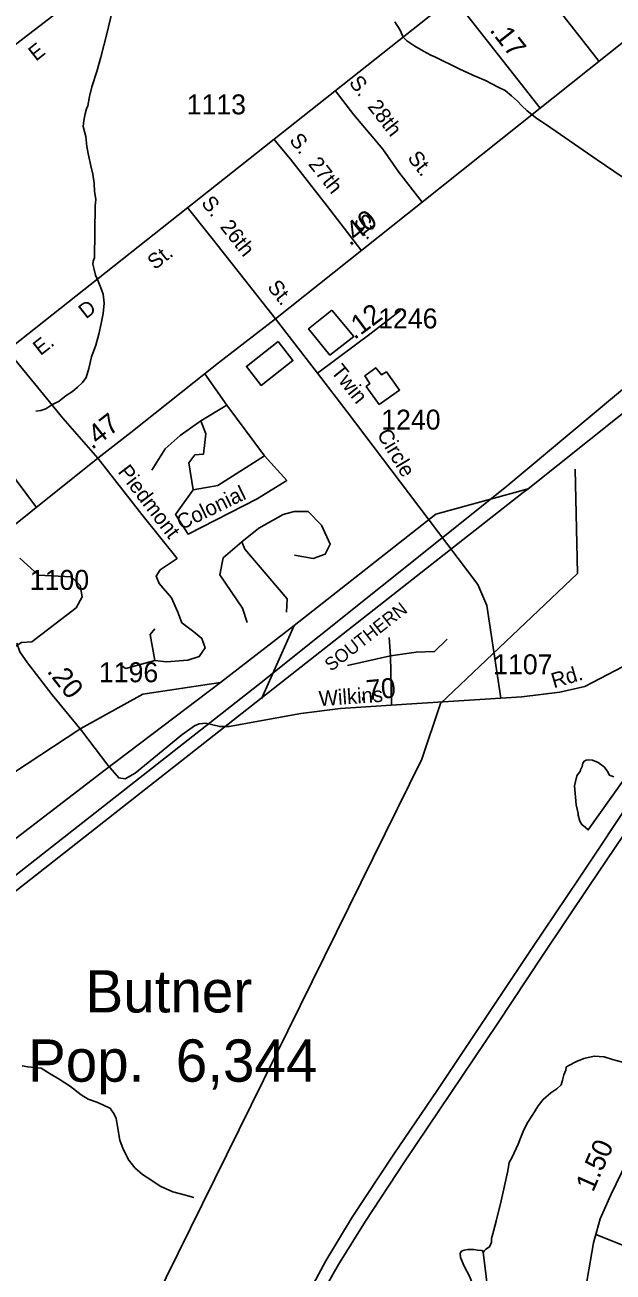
# Model space of a CAD drawing. Extents: x 2056842 to 2160602, y 826753 to 1016856.
# Drawn here: x 2073990 to 2077674, y 864781 to 872595 of the extents above; entities that cross this region are included whole.
import ezdxf

# ---------------------------------------------------------------- set-up
doc = ezdxf.new("R2010")
doc.units = 0
for name, color, linetype in [('Exist Boundary Land Use Reservation Military US Department of Defense', 7, 'Continuous'), ('Exist Civil Demographics City Label', 7, 'Continuous'), ('Exist Cultural Warehouse Building Footprint', 7, 'Continuous'), ('Exist Hydrographic Creek Single Shore', 7, 'Continuous'), ('Exist Hydrographic Misc Water Feature', 7, 'Continuous'), ('Exist Railroad Mainline', 7, 'Continuous'), ('Exist Railroad Mainline Label', 7, 'Continuous'), ('Exist Railroad Siding', 7, 'Continuous'), ('Exist Road Non-System Type 51', 7, 'Continuous'), ('Exist Road Non-System Type 51 Label', 7, 'Continuous'), ('Exist Road Primary Interstate Divided Center Attributed', 7, 'Continuous'), ('Exist Road Primary NC Attributed', 7, 'Continuous'), ('Exist Road Primary NC Service Mileage Hundredths English Label', 7, 'Continuous'), ('Exist Road Secondary Mileage Hundredths English Label', 7, 'Continuous'), ('Exist Road Secondary Type 51 Attributed', 7, 'Continuous'), ('Exist Road Secondary Type 51 Label', 7, 'Continuous'), ('Exist Road Secondary Type 51 Number Label', 7, 'Continuous'), ('Exist Utilities Gas Line', 7, 'Continuous')]:
    doc.layers.add(name, color=color, linetype=linetype)

msp = doc.modelspace()

# ---------------------------------------------------------------- linework, layer by layer
at = {"layer": 'Exist Boundary Land Use Reservation Military US Department of Defense'}
msp.add_lwpolyline([(2079729.3, 873057.2), (2079217.9, 872231.6), (2078917.6, 871495.8), (2078852.5, 871275.5), (2078751.7, 871162.9), (2076995.4, 869694.7), (2075448.8, 868458.6), (2072205.6, 865914.9), (2069683.3, 863910.7), (2068119, 862645.9), (2067327.2, 862021.6)], dxfattribs=at)
at = {"layer": 'Exist Cultural Warehouse Building Footprint'}
for points in [[(2075911.6, 870806.9), (2075766.7, 870690.7), (2075901, 870525.9), (2076050.3, 870642.6)], [(2075576.8, 870610.5), (2075668.3, 870491.5), (2075469.3, 870335.8), (2075377.8, 870454.9)], [(2076208.9, 870216.5), (2076127.8, 870328.5), (2076150.8, 870348.1), (2076119, 870395.5), (2076188.1, 870446.8), (2076224.4, 870401.8), (2076254.8, 870421), (2076337.2, 870306.3)]]:
    msp.add_lwpolyline(points, close=True, dxfattribs=at)
at = {"layer": 'Exist Hydrographic Creek Single Shore'}
for points in [[(2074057.3, 870175.7), (2074088.9, 870179.8), (2074121.3, 870190), (2074158.8, 870213.9), (2074205, 870238.2), (2074248.8, 870272.5), (2074288.4, 870298.6), (2074318.8, 870324.4), (2074350.6, 870354.4), (2074372.5, 870384.8), (2074390.3, 870443), (2074407.8, 870515), (2074433.8, 870588.9), (2074453.7, 870657), (2074467.2, 870723.1), (2074479.1, 870787), (2074486.7, 870851.2), (2074480.8, 870906.8), (2074464.6, 870947), (2074448.6, 870988.9), (2074432.4, 871027), (2074424.4, 871062.7), (2074416, 871094.8), (2074418, 871114.8), (2074426, 871134.7), (2074429.1, 871458.8), (2074433, 871502.8), (2074426.6, 871550.9), (2074422.5, 871602.7), (2074414.3, 871658.7), (2074402.2, 871710.9), (2074388.1, 871778.7), (2074377.8, 871832.7), (2074371.5, 871896.4), (2074355.5, 871958.6), (2074359.4, 871996.5), (2074367.2, 872036.7), (2074375.2, 872068.4), (2074383.2, 872088.7), (2074394.8, 872146.5), (2074408.8, 872206.6), (2074440.4, 872302.7), (2074466.2, 872393), (2074503.7, 872539.1), (2074537.1, 872678.8)], [(2077836.4, 871571.5), (2077574, 871748.9), (2077256.8, 871969.8), (2077197.3, 872007.7), (2077136.6, 872057.4), (2077103, 872087.2), (2077074.9, 872117.1), (2077038.4, 872151), (2076998.2, 872183.1), (2076954.3, 872204.8), (2076874.5, 872246.5), (2076796, 872280.3), (2076710.1, 872320.2), (2076557.7, 872395.5), (2076533.7, 872405.3), (2076486, 872431.2), (2076433.5, 872461), (2076383.4, 872495.1), (2076359.4, 872519), (2076339.6, 872562.5), (2076307.4, 872614.5)], [(2075048.5, 865247.3), (2074996.3, 865263.2), (2074916.3, 865282.9), (2074836.3, 865318.6), (2074778.1, 865358.2), (2074726, 865392.1), (2074677.9, 865434.1), (2074641.5, 865481.8), (2074605.5, 865549.8), (2074583.4, 865607.7), (2074569.1, 865691.6), (2074561, 865743.6), (2074546.8, 865773.5), (2074530.6, 865797.4), (2074526.8, 865805.4), (2074478.7, 865827.4), (2074440.7, 865845.2), (2074386.6, 865863.1), (2074342.5, 865890.9), (2074274.4, 865942.8), (2074204.1, 865988.6), (2074148, 866022.2), (2074092, 866058.1), (2074052.1, 866061.9), (2074007.9, 866065.8), (2073971.9, 866073.7)]]:
    msp.add_lwpolyline(points, dxfattribs=at)
at = {"layer": 'Exist Hydrographic Misc Water Feature'}
for points in [[(2077680.2, 867883.6), (2077652.1, 867893.5), (2077640, 867917.3), (2077619.7, 867943.5), (2077581.6, 867973.2), (2077545.7, 867987.2), (2077521.7, 867990.8), (2077505.7, 867988.7), (2077493.6, 867980.9), (2077485.8, 867968.7), (2077479.9, 867948.9), (2077469.8, 867926.8), (2077469.6, 867920.8), (2077447.7, 867888.8), (2077431.9, 867826.8), (2077442.3, 867708.6), (2077454.8, 867652.8), (2077456.5, 867642.8), (2077466.7, 867606.7), (2077478.6, 867584.7), (2077502.6, 867565.2), (2077519, 867551), (2077740.1, 867863.6)], [(2076859.6, 864903.1), (2076869.6, 864915), (2076877.2, 864923.1), (2076893.4, 864935.3), (2076897.5, 864937.2), (2076905.1, 864947.3), (2076913.1, 864967.2), (2076913.3, 864991.1), (2076920.9, 865019.6), (2076933.2, 865067.3), (2076942.8, 865099.5), (2076974.2, 865227.3), (2077016, 865413.8), (2077023.6, 865467.8), (2077039.8, 865495.8), (2077055.4, 865527.9), (2077079.2, 865582), (2077091.1, 865609.7), (2077110.8, 865661.9), (2077137, 865714), (2077172.7, 865768.1), (2077204.7, 865822.2), (2077236.5, 865862.4), (2077284.4, 865902.7), (2077322.2, 865928.5), (2077350.1, 865954.7), (2077358.1, 865982.7), (2077365.8, 866016.9), (2077377.7, 866044.7), (2077381.4, 866064.8), (2077393.9, 866072.6), (2077445.8, 866100.9), (2077491.7, 866119.1), (2077555.3, 866133.4), (2077619.1, 866129.4), (2077671.4, 866111.7), (2077733.5, 866095.8)], [(2076859.6, 864903.1), (2076853.4, 864915), (2076825.3, 864917.2), (2076801.1, 864922.9), (2076765.4, 864922.6), (2076741.5, 864917), (2076725.7, 864910.8), (2076717.3, 864898.7), (2076719.5, 864870.8), (2076741.9, 864816.7), (2076778, 864750.8), (2076798.1, 864694.9), (2076828, 864625.1), (2076848.3, 864583), (2076862.4, 864555.4)], [(2076859.6, 864903.1), (2076865.7, 864870.9), (2076869.4, 864835.5), (2076877.8, 864771.3), (2076886, 864699.5), (2076902, 864651.1), (2076914.3, 864619.3), (2076922.1, 864585.2), (2076936.3, 864555.5)]]:
    msp.add_lwpolyline(points, dxfattribs=at)
at = {"layer": 'Exist Railroad Mainline'}
for points in [[(2079275.5, 872670.7), (2079253.8, 872588.8), (2079234, 872520.8), (2078988.7, 871619.9), (2078951.1, 871513.9), (2078933.4, 871439.9), (2078897.6, 871373.8), (2078869.8, 871323.6), (2078825.9, 871251.5), (2078780.1, 871185.4), (2078744.3, 871115.3), (2078704.6, 871053.1), (2078660.7, 870983), (2078612.9, 870922.8), (2078561.3, 870872.7), (2078483.4, 870784.5), (2078407.7, 870702.2), (2078359.8, 870666), (2078278.1, 870593.9), (2077141.8, 869689)], [(2077141.8, 869689), (2077103.2, 869658.3), (2073909.4, 867150.4), (2072551.8, 866045), (2070604.6, 864539.6), (2068671.2, 863006.8), (2068469.9, 862844.9), (2068294.9, 862704.5), (2068034.7, 862501.8), (2067817.2, 862332.3), (2067721.7, 862256.3)]]:
    msp.add_lwpolyline(points, dxfattribs=at)
at = {"layer": 'Exist Railroad Siding'}
for p, q in [((2075214.7, 868475), (2075676.3, 868831.4)), ((2075676.3, 868831.4), (2075472.8, 868373.2))]:
    msp.add_line(p, q, dxfattribs=at)
for points in [[(2075676.3, 868831.4), (2076563.1, 869529.7), (2077141.8, 869689)], [(2075214.7, 868475), (2074492.9, 867928.2), (2073908.4, 867478.5), (2073042.4, 866786)], [(2075214.7, 868475), (2074727.7, 868402.3), (2074340.2, 868185.8), (2073911.2, 867904.7), (2073578.9, 867618.9)]]:
    msp.add_lwpolyline(points, dxfattribs=at)
at = {"layer": 'Exist Road Non-System Type 51'}
for p, q in [((2077040.3, 873064.5), (2077586.6, 872366.5)), ((2073811.9, 872380.7), (2074281.8, 872742.1)), ((2075115.9, 870408), (2075255.7, 870211.4)), ((2073534.9, 870276.7), (2074062.8, 869570.7)), ((2075091.1, 870113.7), (2075255.7, 870211.4)), ((2075255.7, 870211.4), (2075491.1, 869895.4)), ((2076279.8, 868642.5), (2076272.4, 868755.8)), ((2076279.8, 868642.5), (2076010.2, 868581.4)), ((2076286.5, 868331.7), (2076279.8, 868642.5))]:
    msp.add_line(p, q, dxfattribs=at)
for points in [[(2075933.8, 872183.2), (2076050.7, 872031.9), (2076231, 871815.7), (2076332.3, 871672.6), (2076477.5, 871484.1)], [(2076093.2, 871185.9), (2075885.4, 871456.5), (2075654.5, 871753.1), (2075548, 871880.6)], [(2075559.9, 870753.7), (2075366.3, 870999.6), (2075162.2, 871256), (2075006.5, 871453.5)], [(2073878.1, 870556.9), (2074087.4, 870301.3), (2074227.5, 870129.8), (2074446.4, 869879.4)], [(2075091.1, 870113.7), (2074961.5, 870021.3), (2074869.2, 869939.3), (2074785.7, 869805.2)], [(2075044.2, 869682.2), (2075017.4, 869850.6), (2075054.6, 869901.3), (2075108.2, 869904.3), (2075122.4, 870033.2), (2075091.1, 870113.7)], [(2074446.4, 869879.4), (2074722, 869527.6), (2074942.5, 869251.9)], [(2075491.1, 869895.4), (2075629.6, 869740.3), (2075444.2, 869624.8), (2075012.2, 869404.2), (2074934, 869527.2), (2075044.2, 869682.2)], [(2075044.2, 869682.2), (2075199.1, 869709), (2075491.1, 869895.4)], [(2076971, 868377.3), (2076883.9, 868957.8), (2076827.3, 869088.9), (2076392.4, 869663.8)], [(2075348.8, 869355), (2075456.1, 869441.5), (2075607.3, 869527.2), (2075677.3, 869546.6), (2075763.7, 869546.6), (2075848.6, 869460.1), (2075902.2, 869342.3), (2075870.9, 869279.7), (2075796.5, 869251.4), (2075678.8, 869272.3)], [(2075383.1, 868849.7), (2075353.3, 868940.6), (2075210.3, 869149.3), (2075231.1, 869255.1), (2075348.8, 869355)], [(2075348.8, 869355), (2075368.2, 869310.3), (2075631.8, 868998.7), (2075628.9, 868915.3)], [(2073928.8, 868699.6), (2073967.9, 868726), (2074033.5, 868730.4), (2074310.6, 868942.1), (2074347.8, 869012.2), (2074335.9, 869082.2), (2074281.5, 869136.6), (2074074.4, 869147.1), (2073958.3, 869252.9)], [(2074942.5, 869251.9), (2074837.9, 869180.6), (2074811.1, 869140.4), (2074830.4, 869094.1), (2074908.6, 869005.5), (2074947.4, 868916), (2074972.7, 868848.9), (2075048.7, 868792.3), (2075097.8, 868750.6), (2075118.7, 868690.9), (2075081.4, 868637.3), (2075009.9, 868614.9), (2074877.4, 868604.5), (2074802.9, 868611.9)], [(2074802.9, 868611.9), (2074774.6, 868774.4), (2074802.9, 868810.2)], [(2076279.8, 868642.5), (2076440.7, 868664.8), (2076555.4, 868667.8), (2076635.9, 868746.8)], [(2074802.9, 868611.9), (2074622.6, 868562.7), (2074580.9, 868589.6)], [(2077566.7, 865016.1), (2077688.3, 864967.1), (2077856.6, 864898.5), (2077975, 864886)]]:
    msp.add_lwpolyline(points, dxfattribs=at)
at = {"layer": 'Exist Road Primary Interstate Divided Center Attributed'}
for points in [[(2080408.9, 871640.4), (2079989.6, 871021.1), (2079420, 870167.7), (2079124.9, 869723.1), (2078921.6, 869427.8), (2078646.2, 869015.5), (2078442, 868711.3), (2078115.4, 868230.6), (2077823.9, 867791.4), (2077457.7, 867242.3), (2077165.2, 866808.4), (2076910.6, 866425), (2076571.4, 865917.3), (2076300.6, 865519.4), (2076039.6, 865125.2), (2075874.1, 864851.5), (2075734.6, 864590.5), (2075597, 864311.4), (2075525.7, 864163.6), (2075428.7, 863906.4), (2075163.3, 863260.1), (2075015.7, 862917.9)], [(2075075.1, 862859.4), (2075282, 863328.5), (2075479.1, 863825.3), (2075552.9, 863965.8), (2075675.5, 864272.5), (2075808.4, 864570.7), (2075953.3, 864828.1), (2076122.4, 865099.9), (2076367.2, 865470.8), (2076952, 866340.3), (2077230, 866759.8), (2077527.8, 867202.7), (2077895.8, 867750), (2078063.2, 867994.8), (2078537.4, 868700.5), (2078721.8, 868983.1), (2079002.5, 869400.8), (2079231.1, 869748.3), (2079535.2, 870198.3), (2080057.9, 870974.2), (2080401.7, 871499.9)]]:
    msp.add_lwpolyline(points, dxfattribs=at)
at = {"layer": 'Exist Road Primary NC Attributed'}
for points in [[(2077218.5, 872072.4), (2077299.8, 872137), (2077872.5, 872595.3), (2078566, 873132.7), (2078891.9, 873393)], [(2075559.9, 870753.7), (2076477.5, 871484.1), (2077218.5, 872072.4)], [(2073605.9, 869207.8), (2074446.4, 869879.4), (2074652.8, 870041.2), (2075203.2, 870477.2), (2075559.9, 870753.7)]]:
    msp.add_lwpolyline(points, dxfattribs=at)
at = {"layer": 'Exist Road Secondary Type 51 Attributed'}
msp.add_line((2077218.5, 872072.4), (2076671.9, 872768.2), dxfattribs=at)
for points in [[(2076671.9, 872768.2), (2071390.5, 868587.8), (2070976, 868248.9)], [(2075822.6, 870412.4), (2076158.3, 870663.4), (2076343, 870804.6)], [(2075559.9, 870753.7), (2075822.6, 870412.4)], [(2075822.6, 870412.4), (2076009.5, 870169.6), (2076392.4, 869663.8)], [(2074618.1, 867871.2), (2074680.7, 867907), (2074972.2, 868146.9), (2075052.8, 868203.3), (2075081.8, 868215), (2075123.2, 868219), (2075210.2, 868198.4), (2075268.3, 868198.4), (2075717.5, 868279.6), (2075967.7, 868310.9), (2076380.8, 868337.8), (2077102, 868384.7), (2077341.9, 868414.5), (2077498.3, 868450.3), (2077785, 868600.1), (2078012.9, 868726.8), (2078118.3, 868782.3), (2078317.9, 868872.6)], [(2073939.6, 868720.5), (2073958.4, 868666.1), (2074005.1, 868597.9), (2074160.1, 868398.1), (2074344.8, 868174.5), (2074509.4, 867957.6), (2074577.9, 867877.2), (2074618.1, 867871.2)], [(2076361.6, 861279.1), (2076352.3, 861495.3), (2076331.5, 861798.7), (2076313.9, 861993), (2076326.3, 862180.1), (2076363.7, 862396.2), (2076448.9, 862618.6), (2076541.3, 862761), (2076647.2, 862883.6), (2076823.8, 863083.2), (2077004.6, 863294.6), (2077109.3, 863437.5), (2077219.4, 863595.5), (2077299.4, 863733.7), (2077370, 863941.5), (2077413.6, 864159.8), (2077490.7, 864593.8), (2077512.3, 864734.4), (2077551.7, 864963.1), (2077594.3, 865113.7), (2077660.8, 865265.5), (2077793.7, 865539.8)]]:
    msp.add_lwpolyline(points, dxfattribs=at)
at = {"layer": 'Exist Utilities Gas Line'}
msp.add_lwpolyline([(2070574.6, 855889.8), (2070545.5, 856108), (2072159.2, 859686.7), (2074107.2, 863759.9), (2074797.7, 864589.1), (2076476.7, 867993.2), (2076593, 868342.3), (2077450.7, 869156.9), (2077436.2, 869811.6)], dxfattribs=at)

# ---------------------------------------------------------------- texts
at = {"layer": 'Exist Civil Demographics City Label'}
for s, p in [('Butner', (2074369.2, 866407)), ('Pop.  6,344', (2074009.1, 865973.2))]:
    msp.add_text(s, height=265, dxfattribs=at).set_placement(p)
at = {"layer": 'Exist Railroad Mainline Label'}
msp.add_text('SOUTHERN', height=82.02, rotation=37.93206, dxfattribs=at).set_placement((2075907.9, 868540.7))
at = {"layer": 'Exist Road Non-System Type 51 Label'}
for s, rotation, p in [('E', 38.31382, (2074058.5, 872363.9)), ('S.  28th', 307.82576, (2076015.6, 872232.6)), ('S.  27th', 308.50254, (2075641.9, 871870.6)), ('St.', 307.82576, (2076382.4, 871760.2)), ('S.  26th', 308.3893, (2075090, 871477.8)), ('St.', 308.50254, (2076045.1, 871363.7)), ('St.', 308.3893, (2075503.9, 870950.5)), ('Twin', 308.56005, (2075902.5, 870422.1)), ('Circle', 300.94531, (2076191.7, 870029.9)), ('Piedmont', 307.41063, (2074567.9, 869793.7)), ('Colonial', 25.70759, (2074969.4, 869428.3))]:
    msp.add_text(s, height=95, rotation=rotation, dxfattribs=at).set_placement(p)
at = {"layer": 'Exist Road Primary NC Service Mileage Hundredths English Label'}
for s, rotation, p in [('.40', 38.51951, (2076026, 871204.6)), ('.47', 38.093, (2074409.8, 869930.1))]:
    msp.add_text(s, height=125, rotation=rotation, dxfattribs=at).set_placement(p)
at = {"layer": 'Exist Road Secondary Mileage Hundredths English Label'}
for s, rotation, p in [('.17', 308.15015, (2076897.1, 872561.2)), ('.12', 36.78433, (2076054.2, 870619)), ('.20', 308.21852, (2074123.5, 868544.1)), ('.70', 5.24693, (2076086.7, 868360)), ('1.50', 66.16953, (2077549.2, 865277))]:
    msp.add_text(s, height=125, rotation=rotation, dxfattribs=at).set_placement(p)
at = {"layer": 'Exist Road Secondary Type 51 Label'}
for s, rotation, p in [('St.', 37.93685, (2074803.6, 871056.8)), ('D', 37.93685, (2074372.2, 870748.9)), ('E.', 37.93685, (2074087, 870519.2)), ('Rd.', 16.34692, (2077302.9, 868438)), ('Wilkins', 3.94955, (2075834.3, 868326.3))]:
    msp.add_text(s, height=95, rotation=rotation, dxfattribs=at).set_placement(p)
at = {"layer": 'Exist Road Secondary Type 51 Number Label'}
for s, p in [('1113', (2075002.9, 872034.4)), ('1246', (2076202.6, 870693.3)), ('1240', (2076221.9, 870059.2)), ('1100', (2074020.1, 869054.9)), ('1107', (2076923, 868526)), ('1196', (2074453.2, 868476.1))]:
    msp.add_text(s, height=125, dxfattribs=at).set_placement(p)

doc.saveas('drawing.dxf')
